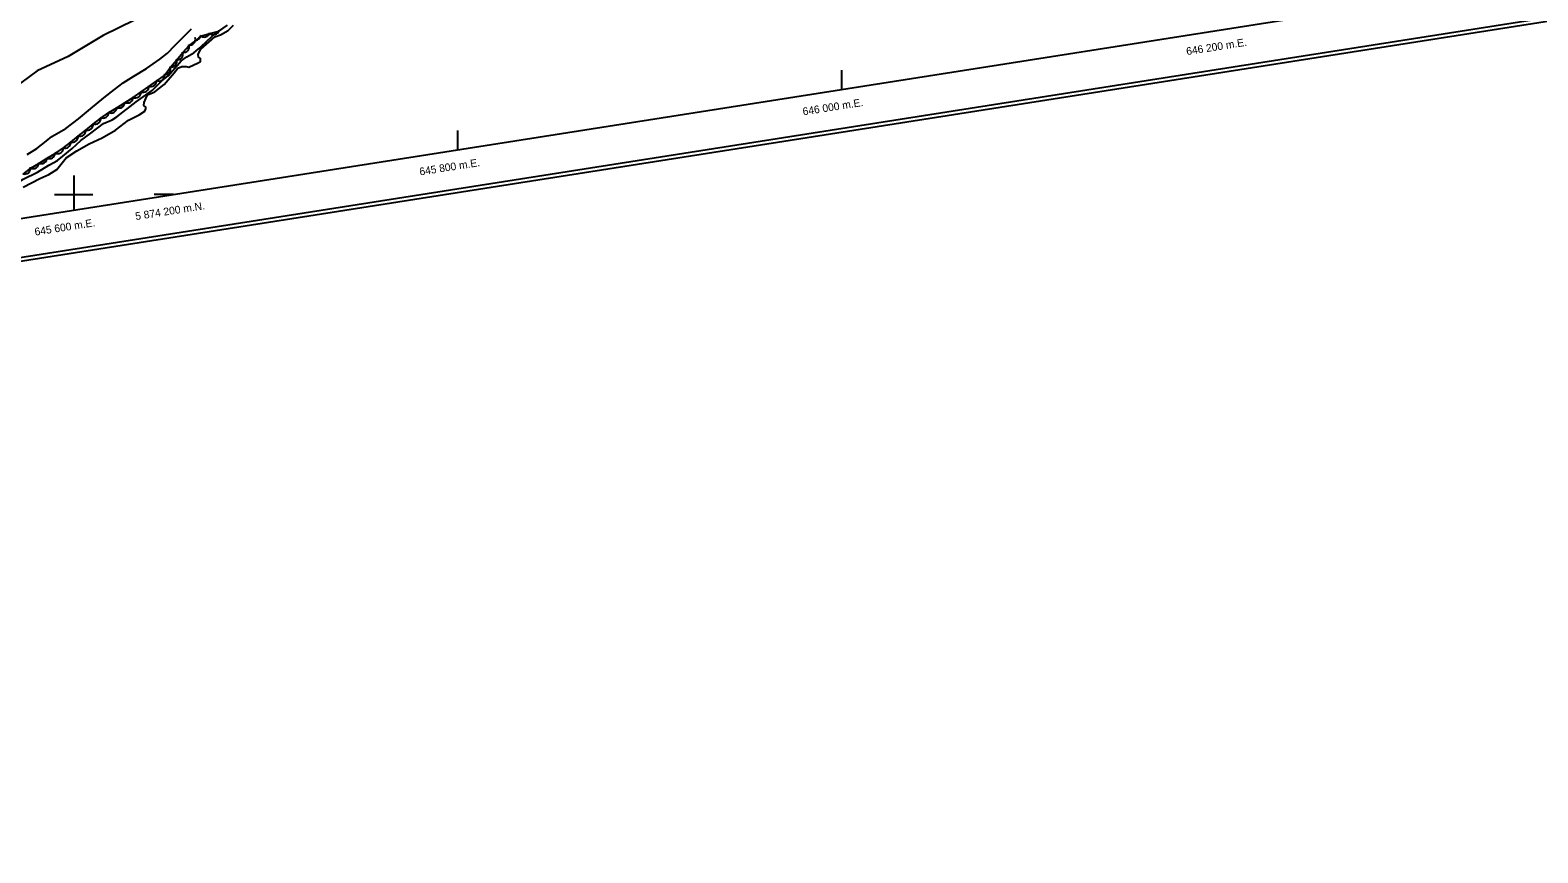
# Model space of a CAD drawing. Extents: x 643342 to 646936, y 5873857 to 5876103.
# Drawn here: x 645577 to 646362, y 5873857 to 5874286 of the extents above; entities that cross this region are included whole.
import ezdxf

# ---------------------------------------------------------------- set-up
doc = ezdxf.new("R2010")
doc.units = 0
for name, color, linetype in [('Niveau 2', 7, 'Continuous'), ('Niveau 22', 7, 'Continuous'), ('Niveau 4', 7, 'Continuous'), ('Niveau 44', 7, 'Continuous'), ('Niveau 60', 7, 'Continuous'), ('Niveau 61', 7, 'Continuous')]:
    doc.layers.add(name, color=color, linetype=linetype)

msp = doc.modelspace()

# ---------------------------------------------------------------- linework, layer by layer
at = {"layer": 'Niveau 2'}
for points in [[(645707.74, 5874345.97), (645700.7, 5874340.84), (645686.44, 5874331.28), (645678.32, 5874323.12), (645672.11, 5874316.17), (645661.21, 5874307.38), (645650.31, 5874301.61), (645631.7, 5874290.81), (645615.26, 5874282.86), (645597.15, 5874271.98), (645580.9, 5874264.51), (645565.6, 5874253.13), (645552.82, 5874245.9), (645538.66, 5874240.21), (645526.24, 5874239.79), (645514.41, 5874239.3), (645505.37, 5874240.36)], [(645575.71, 5874220.89), (645580.69, 5874223.94), (645585.55, 5874227.86), (645588.59, 5874230.3), (645595.89, 5874234.45), (645602.54, 5874239.5), (645608.77, 5874244.74), (645615.68, 5874250.33), (645621.21, 5874254.71), (645625.75, 5874258.14), (645631.22, 5874261.74), (645637.88, 5874265.73), (645644.89, 5874270.5), (645648.82, 5874273.59), (645652.62, 5874277.67), (645661.3, 5874286.37)]]:
    msp.add_lwpolyline(points, dxfattribs=at)
at = {"layer": 'Niveau 22'}
for points in [[(645591.47, 5874217.76), (645594.35, 5874220.07), (645599.22, 5874224.06), (645603.73, 5874228.13), (645608.95, 5874232.02), (645615.5, 5874236.94), (645619.91, 5874238.9), (645622.48, 5874240.49), (645632.46, 5874248.24), (645641.01, 5874254.47), (645646.05, 5874259.4), (645649.15, 5874261.85), (645651.52, 5874264.71), (645655.98, 5874269.6), (645658.86, 5874271.8), (645662.57, 5874273.82), (645664.87, 5874275.98), (645668.72, 5874279.42), (645672.23, 5874282.71), (645677.13, 5874286.11)], [(645528.07, 5874180.52), (645533.52, 5874182.65), (645538.54, 5874186.06), (645541.94, 5874187.59), (645548.58, 5874191.23), (645557.07, 5874196.88), (645565.54, 5874202.77), (645573.71, 5874207.93), (645581.04, 5874211.62), (645587.09, 5874215.33), (645591.47, 5874217.76)]]:
    msp.add_lwpolyline(points, dxfattribs=at)
at = {"layer": 'Niveau 4'}
msp.add_lwpolyline([(645573.58, 5874203.89), (645582.37, 5874208.39), (645587.01, 5874210.48), (645591.16, 5874213), (645596.12, 5874219.11), (645601.53, 5874222.81), (645608.01, 5874226.5), (645614.77, 5874229.62), (645621.7, 5874233.58), (645628.54, 5874238.72), (645634.02, 5874241.51), (645637.08, 5874243.4), (645637.57, 5874244.74), (645637.52, 5874245.44), (645636.51, 5874246.31), (645636.62, 5874247.98), (645637.53, 5874250.06), (645638.46, 5874251.91), (645642.13, 5874253.49), (645647.05, 5874257.3), (645652.28, 5874263.38), (645654.23, 5874265.89), (645656.3, 5874266.64), (645658.55, 5874266.69), (645659.87, 5874266.44), (645664.8, 5874268.59), (645666.04, 5874269.39), (645665.93, 5874270.8), (645664.93, 5874271.56), (645664.81, 5874273.2), (645666.15, 5874275.79), (645673.49, 5874282.15), (645676.37, 5874283.19), (645680.45, 5874285.51), (645683.2, 5874288.32)], dxfattribs=at)
at = {"layer": 'Niveau 44'}
msp.add_lwpolyline([(645573.6, 5874210.66), (645577.66, 5874213.73), (645581.8, 5874216.26), (645586.2, 5874218.93), (645590.35, 5874221.45), (645594.68, 5874224.28), (645598.47, 5874227.31), (645602.49, 5874230.52), (645606.28, 5874233.55), (645610.3, 5874236.76), (645614.1, 5874239.79), (645618.32, 5874242.67), (645622.43, 5874245.24), (645626.8, 5874247.96), (645630.92, 5874250.53), (645635.17, 5874253.46), (645639.12, 5874256.28), (645643.31, 5874259.27), (645647.26, 5874262.09), (645650.41, 5874266.3), (645653.54, 5874270.01), (645656.87, 5874273.94), (645660, 5874277.65), (645663.9, 5874280.41), (645665.98, 5874282.57), (645670.86, 5874283.98), (645675.56, 5874285.16), (645680.11, 5874288.29)], dxfattribs=at)
for centre, start, end in [((645660.31, 5874280.75), 259.81385, 19.79179), ((645660.31, 5874280.75), 259.81385, 19.79179), ((645660.31, 5874280.75), 259.81385, 19.79179), ((645663.06, 5874283.29), 280.11688, 351.05289), ((645663.06, 5874283.29), 280.11688, 351.05289), ((645663.06, 5874283.29), 280.11688, 351.05289), ((645667.93, 5874285.06), 224.15142, 344.12936), ((645667.93, 5874285.06), 224.15142, 344.12936), ((645667.93, 5874285.06), 224.15142, 344.12936), ((645672.78, 5874286.28), 224.15142, 344.12936), ((645672.78, 5874286.28), 224.15142, 344.12936), ((645672.78, 5874286.28), 224.15142, 344.12936), ((645653.86, 5874273.11), 259.81385, 19.79179), ((645653.86, 5874273.11), 259.81385, 19.79179), ((645653.86, 5874273.11), 259.81385, 19.79179), ((645657.09, 5874276.93), 259.81385, 19.79179), ((645657.09, 5874276.93), 259.81385, 19.79179), ((645657.09, 5874276.93), 259.81385, 19.79179), ((645647.4, 5874265.47), 259.81385, 19.79179), ((645647.4, 5874265.47), 259.81385, 19.79179), ((645647.4, 5874265.47), 259.81385, 19.79179), ((645650.63, 5874269.29), 259.81385, 19.79179), ((645650.63, 5874269.29), 259.81385, 19.79179), ((645650.63, 5874269.29), 259.81385, 19.79179), ((645640.19, 5874259.21), 245.52643, 5.50438), ((645640.19, 5874259.21), 245.52643, 5.50438), ((645640.19, 5874259.21), 245.52643, 5.50438), ((645644.26, 5874262.12), 245.52643, 5.50438), ((645644.26, 5874262.12), 245.52643, 5.50438), ((645644.26, 5874262.12), 245.52643, 5.50438), ((645627.93, 5874250.74), 241.96746, 1.9454), ((645627.93, 5874250.74), 241.96746, 1.9454), ((645627.93, 5874250.74), 241.96746, 1.9454), ((645632.05, 5874253.4), 245.52643, 5.50438), ((645632.05, 5874253.4), 245.52643, 5.50438), ((645632.05, 5874253.4), 245.52643, 5.50438), ((645636.12, 5874256.31), 245.52643, 5.50438), ((645636.12, 5874256.31), 245.52643, 5.50438), ((645636.12, 5874256.31), 245.52643, 5.50438), ((645615.2, 5874242.81), 241.96746, 1.9454), ((645615.2, 5874242.81), 241.96746, 1.9454), ((645615.2, 5874242.81), 241.96746, 1.9454), ((645619.44, 5874245.45), 241.96746, 1.9454), ((645619.44, 5874245.45), 241.96746, 1.9454), ((645619.44, 5874245.45), 241.96746, 1.9454), ((645623.68, 5874248.1), 241.96746, 1.9454), ((645623.68, 5874248.1), 241.96746, 1.9454), ((645623.68, 5874248.1), 241.96746, 1.9454), ((645603.29, 5874233.41), 248.64244, 8.62038), ((645603.29, 5874233.41), 248.64244, 8.62038), ((645603.29, 5874233.41), 248.64244, 8.62038), ((645607.19, 5874236.53), 248.64244, 8.62038), ((645607.19, 5874236.53), 248.64244, 8.62038), ((645607.19, 5874236.53), 248.64244, 8.62038), ((645611.1, 5874239.66), 248.64244, 8.62038), ((645611.1, 5874239.66), 248.64244, 8.62038), ((645611.1, 5874239.66), 248.64244, 8.62038), ((645595.47, 5874227.17), 248.64244, 8.62038), ((645595.47, 5874227.17), 248.64244, 8.62038), ((645595.47, 5874227.17), 248.64244, 8.62038), ((645599.38, 5874230.29), 248.64244, 8.62038), ((645599.38, 5874230.29), 248.64244, 8.62038), ((645599.38, 5874230.29), 248.64244, 8.62038), ((645583.09, 5874219.1), 241.32898, 1.30692), ((645583.09, 5874219.1), 241.32898, 1.30692), ((645583.09, 5874219.1), 241.32898, 1.30692), ((645587.36, 5874221.7), 241.32898, 1.30692), ((645587.36, 5874221.7), 241.32898, 1.30692), ((645587.36, 5874221.7), 241.32898, 1.30692), ((645591.63, 5874224.3), 241.32898, 1.30692), ((645591.63, 5874224.3), 241.32898, 1.30692), ((645591.63, 5874224.3), 241.32898, 1.30692), ((645574.44, 5874213.66), 250.02175, 9.99969), ((645574.44, 5874213.66), 250.02175, 9.99969), ((645574.44, 5874213.66), 250.02175, 9.99969), ((645578.81, 5874216.5), 241.32898, 1.30692), ((645578.81, 5874216.5), 241.32898, 1.30692), ((645578.81, 5874216.5), 241.32898, 1.30692)]:
    msp.add_arc(centre, 3, start, end, dxfattribs=at)
at = {"layer": 'Niveau 60'}
for p, q in [((646000, 5874254.77), (646000, 5874264.77)), ((645800, 5874223.3), (645800, 5874233.3)), ((645651.87, 5874200), (645641.87, 5874200))]:
    msp.add_line(p, q, dxfattribs=at)
for points in [[(643342.09, 5875579.85), (646664.86, 5876102.57), (646935.9, 5874379.74), (643613.15, 5873856.99), (643342.1, 5875579.83)], [(643342.09, 5875579.85), (646664.86, 5876102.57), (646935.9, 5874379.74), (643613.15, 5873856.99), (643342.1, 5875579.83)], [(643342.09, 5875579.85), (646664.86, 5876102.57), (646935.9, 5874379.74), (643613.15, 5873856.99), (643342.1, 5875579.83)], [(643344.38, 5875578.18), (646663.19, 5876100.29), (646933.6, 5874381.38), (643614.81, 5873859.28), (643344.38, 5875578.18)], [(643344.38, 5875578.18), (646663.19, 5876100.29), (646933.6, 5874381.38), (643614.81, 5873859.28), (643344.38, 5875578.18)], [(643344.38, 5875578.18), (646663.19, 5876100.29), (646933.6, 5874381.38), (643614.81, 5873859.28), (643344.38, 5875578.18)]]:
    msp.add_lwpolyline(points, dxfattribs=at)
msp.add_lwpolyline([(643367.26, 5875561.52), (646133.22, 5875996.67), (646397.42, 5874317.29), (643631.46, 5873882.15)], close=True, dxfattribs=at)
at = {"layer": 'Niveau 61'}
for points in [[(645600, 5874210), (645600, 5874200), (645600, 5874191.84)], [(645590, 5874200), (645600, 5874200), (645610, 5874200)]]:
    msp.add_lwpolyline(points, dxfattribs=at)

# ---------------------------------------------------------------- texts
for s, rotation, p in [('646 200 m.E.', 8.94044, (646179.58, 5874272.61)), ('646 000 m.E.', 8.94044, (645979.85, 5874241.23)), ('645 800 m.E.', 8.94044, (645780.3, 5874209.91)), ('5 874 200 m.N.', 8.94048, (645632.34, 5874186.67)), ('645 600 m.E.', 8.94044, (645579.92, 5874178.57))]:
    msp.add_text(s, height=4, rotation=rotation, dxfattribs=at).set_placement(p)

doc.saveas('drawing.dxf')
